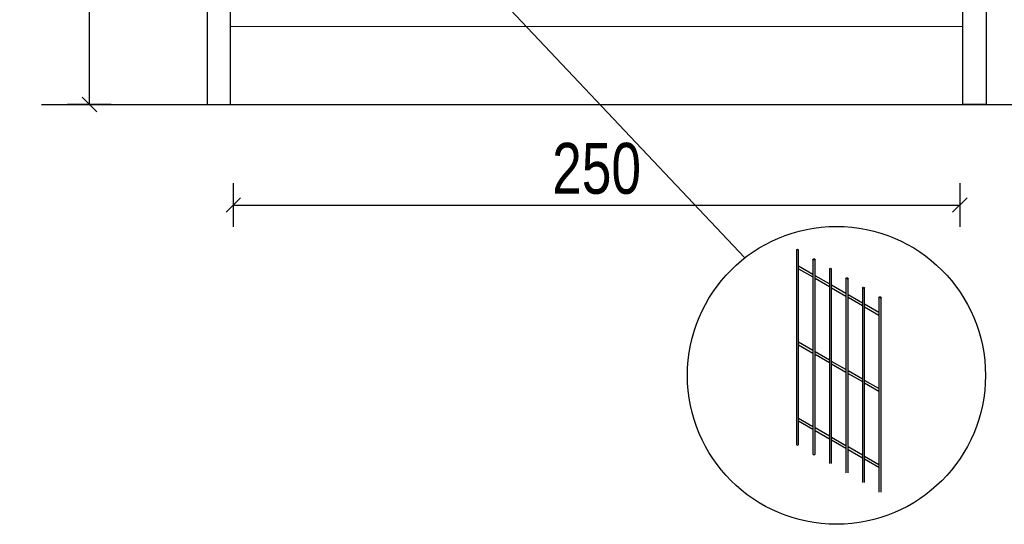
# Model space of a CAD drawing. Header units: inches. Extents: x 43593 to 117387, y -66787 to -26237.
# Tile 273 of 340: x 50851 to 51528, y -28132 to -27785. Entities that reach past the tile are written whole.
import ezdxf

# ---------------------------------------------------------------- set-up
doc = ezdxf.new("R2010")
doc.units = ezdxf.units.IN
doc.header["$MEASUREMENT"] = 0
doc.layers.get('0').update_dxf_attribs({"lineweight": 0})
doc.layers.get('Defpoints').update_dxf_attribs({"lineweight": 0})
doc.layers.add('AW OGRODZENIA', color=253, linetype='Continuous')
doc.styles.add('1-200', font='arial.ttf', dxfattribs={"width": 0.75, "height": 35})
doc.dimstyles.new('1-2001-2', dxfattribs={"dimtxt": 35, "dimasz": 10, "dimexe": 15, "dimexo": 10, "dimgap": 0.09, "dimtad": 0, "dimlfac": 0.5, "dimdsep": 46, "dimtxsty": '1-200', "dimblk": 'OBLIQUE', "dimcen": 0.09, "dimadec": 0, "dimazin": 0, "dimtfac": 1, "dimtdec": 4, "dimtix": 1, "dimtofl": 0, "dimtmove": 0, "dimatfit": 3, "dimldrblk": 'OBLIQUE', "dimfxl": 15, "dimfxlon": 1, "dimtvp": 0.7, "dimtolj": 1, "dimtzin": 0, "dimarcsym": 0})

# ---------------------------------------------------------------- blocks, each defined once
blk = doc.blocks.new('_OBLIQUE')
at = {"color": 0, "linetype": 'ByBlock', "lineweight": -2}
for p, q in [((-0.5, -0.5), (0.5, 0.5)), ((0, 0), (0, 0))]:
    blk.add_line(p, q, dxfattribs=at)
blk = doc.blocks.new('*D2367')
at = {"color": 0, "linetype": 'Continuous', "lineweight": -2, "ltscale": 12}
for p, q in [((50997.88, -27897.42), (50997.88, -27927.42)), ((51497.88, -27897.42), (51497.88, -27927.42)), ((50997.88, -27912.42), (51497.88, -27912.42))]:
    blk.add_line(p, q, dxfattribs=at)
at = {"layer": 'Defpoints', "color": 0}
for p in [(50997.88, -27822.41), (51497.88, -27824.03), (51497.88, -27912.42)]:
    blk.add_point(p, dxfattribs=at)
at = {"color": 0, "lineweight": -2, "xscale": 10, "yscale": 10, "zscale": 10, "rotation": 180}
blk.add_blockref('_OBLIQUE', (50997.88, -27912.42), dxfattribs=at)
at = {"color": 0, "lineweight": -2, "xscale": 10, "yscale": 10, "zscale": 10}
blk.add_blockref('_OBLIQUE', (51497.88, -27912.42), dxfattribs=at)
at = {"color": 0, "linetype": 'Continuous', "ltscale": 8, "insert": (51247.88, -27887.4), "char_height": 35, "attachment_point": 5, "style": '1-200'}
blk.add_mtext('\\A1;250', dxfattribs=at)
blk = doc.blocks.new('*D2368')
at = {"color": 0, "linetype": 'Continuous', "lineweight": -2, "ltscale": 12}
for p, q in [((50913.87, -27540.15), (50883.87, -27540.15)), ((50898.87, -27843.16), (50898.87, -27540.15)), ((50913.87, -27843.16), (50883.87, -27843.16))]:
    blk.add_line(p, q, dxfattribs=at)
at = {"layer": 'Defpoints', "color": 0}
for p in [(50898.87, -27540.15), (50976.79, -27540.15), (50979.88, -27843.16)]:
    blk.add_point(p, dxfattribs=at)
at = {"color": 0, "lineweight": -2, "xscale": 10, "yscale": 10, "zscale": 10}
for p, rotation in [((50898.87, -27540.15), 90), ((50898.87, -27843.16), 270)]:
    blk.add_blockref('_OBLIQUE', p, dxfattribs=dict(at, rotation=rotation))
at = {"color": 0, "linetype": 'Continuous', "ltscale": 8, "insert": (50873.86, -27691.65), "char_height": 35, "attachment_point": 5, "rotation": 90, "style": '1-200'}
blk.add_mtext('\\A1;150', dxfattribs=at)

msp = doc.modelspace()

# ---------------------------------------------------------------- linework, layer by layer
at = {"linetype": 'Continuous', "ltscale": 12}
msp.add_line((50995.876, -27789.479), (51499.876, -27789.479), dxfattribs=at)
at = {"color": 3, "linetype": 'Continuous', "lineweight": 30}
msp.add_line((50865.947, -27843.161), (51617.197, -27843.161), dxfattribs=at)
at = {"layer": 'AW OGRODZENIA', "ltscale": 50}
msp.add_line((51180.024, -27768.853), (51349.916, -27948.761), dxfattribs=at)
at = {"layer": 'AW OGRODZENIA', "ltscale": 25.4}
for p, q in [((51385.395, -27943.277), (51385.395, -28077.259)), ((51386.887, -28077.259), (51386.887, -27943.403)), ((51396.737, -27960.232), (51386.887, -27954.545)), ((51396.737, -27949.826), (51396.737, -28083.808)), ((51398.229, -28083.808), (51398.229, -27949.952)), ((51386.887, -27956.267), (51396.737, -27961.955)), ((51408.08, -27966.781), (51398.229, -27961.093)), ((51408.08, -27956.374), (51408.08, -28090.357)), ((51409.572, -28090.357), (51409.572, -27956.501)), ((51398.229, -27962.816), (51408.08, -27968.503)), ((51419.423, -27973.329), (51409.572, -27967.642)), ((51419.423, -27962.923), (51419.423, -28096.905)), ((51420.914, -28096.905), (51420.914, -27963.049)), ((51409.572, -27969.365), (51419.423, -27975.052)), ((51430.765, -27979.878), (51420.914, -27974.191)), ((51430.765, -27969.472), (51430.765, -28103.454)), ((51432.257, -28103.454), (51432.257, -27969.598)), ((51420.914, -27975.913), (51430.765, -27981.601)), ((51442.108, -27986.427), (51432.257, -27980.739)), ((51432.257, -27982.462), (51442.108, -27988.149)), ((51442.108, -27976.02), (51442.108, -28110.003)), ((51443.6, -28110.003), (51443.6, -27976.147)), ((51396.737, -28012.621), (51386.887, -28006.934)), ((51386.887, -28008.656), (51396.737, -28014.344)), ((51408.08, -28019.17), (51398.229, -28013.482)), ((51398.229, -28015.205), (51408.08, -28020.892)), ((51419.423, -28025.718), (51409.572, -28020.031)), ((51409.572, -28021.754), (51419.423, -28027.441)), ((51430.765, -28032.267), (51420.914, -28026.58)), ((51420.914, -28028.302), (51430.765, -28033.99)), ((51442.108, -28038.816), (51432.257, -28033.128)), ((51432.257, -28034.851), (51442.108, -28040.538)), ((51396.737, -28065.01), (51386.887, -28059.323)), ((51386.887, -28061.046), (51396.737, -28066.733)), ((51408.08, -28071.559), (51398.229, -28065.872)), ((51398.229, -28067.594), (51408.08, -28073.282)), ((51419.423, -28078.108), (51409.572, -28072.42)), ((51409.572, -28074.143), (51419.423, -28079.83)), ((51430.765, -28084.656), (51420.914, -28078.969)), ((51420.914, -28080.692), (51430.765, -28086.379)), ((51442.108, -28091.205), (51432.257, -28085.518)), ((51432.257, -28087.24), (51442.108, -28092.928))]:
    msp.add_line(p, q, dxfattribs=at)
at = {"layer": 'AW OGRODZENIA', "color": 0}
for points in [[(50995.876, -27536.148), (50979.876, -27536.148), (50979.876, -27843.161), (50995.876, -27843.161)], [(51499.876, -27536.148), (51515.876, -27536.148), (51515.876, -27843.161), (51499.876, -27843.161)]]:
    msp.add_lwpolyline(points, close=True, dxfattribs=at)
at = {"layer": 'AW OGRODZENIA', "ltscale": 50}
msp.add_circle((51412.927, -28029.68), 102.559, dxfattribs=at)
at = {"layer": 'AW OGRODZENIA', "ltscale": 25.4}
for centre in [(51386.141, -27943.277), (51397.483, -27949.826), (51408.826, -27956.375), (51420.168, -27962.923), (51431.511, -27969.472), (51442.854, -27976.021)]:
    msp.add_ellipse(centre, major_axis=(0.746, 0), ratio=0.5773503, dxfattribs=at)
for centre in [(51386.141, -28077.259), (51397.483, -28083.808)]:
    msp.add_ellipse(centre, major_axis=(0.746, 0), ratio=0.5773503, start_param=3.1415927, end_param=6.2831853, dxfattribs=at)

# ---------------------------------------------------------------- dimensions: what is measured, and where the dimension line sits
at = {"color": 0, "linetype": 'Continuous', "ltscale": 12}
dim = msp.add_linear_dim(base=(50898.87, -27540.148), p1=(50979.876, -27843.161), p2=(50976.791, -27540.148), angle=90, text='150', dimstyle='1-2001-2', override={"dimtxt": 35}, dxfattribs=at)
dim.commit()
dim.dimension.update_dxf_attribs({"geometry": '*D2368', "text_midpoint": (50873.856, -27691.654)})
at = {"linetype": 'Continuous', "ltscale": 12}
dim = msp.add_linear_dim(base=(51497.876, -27912.419), p1=(50997.876, -27822.405), p2=(51497.876, -27824.025), dimstyle='1-2001-2', override={"dimtxt": 35}, dxfattribs=at)
dim.commit()
dim.dimension.update_dxf_attribs({"geometry": '*D2367', "text_midpoint": (51247.876, -27887.404)})

doc.saveas('drawing.dxf')
